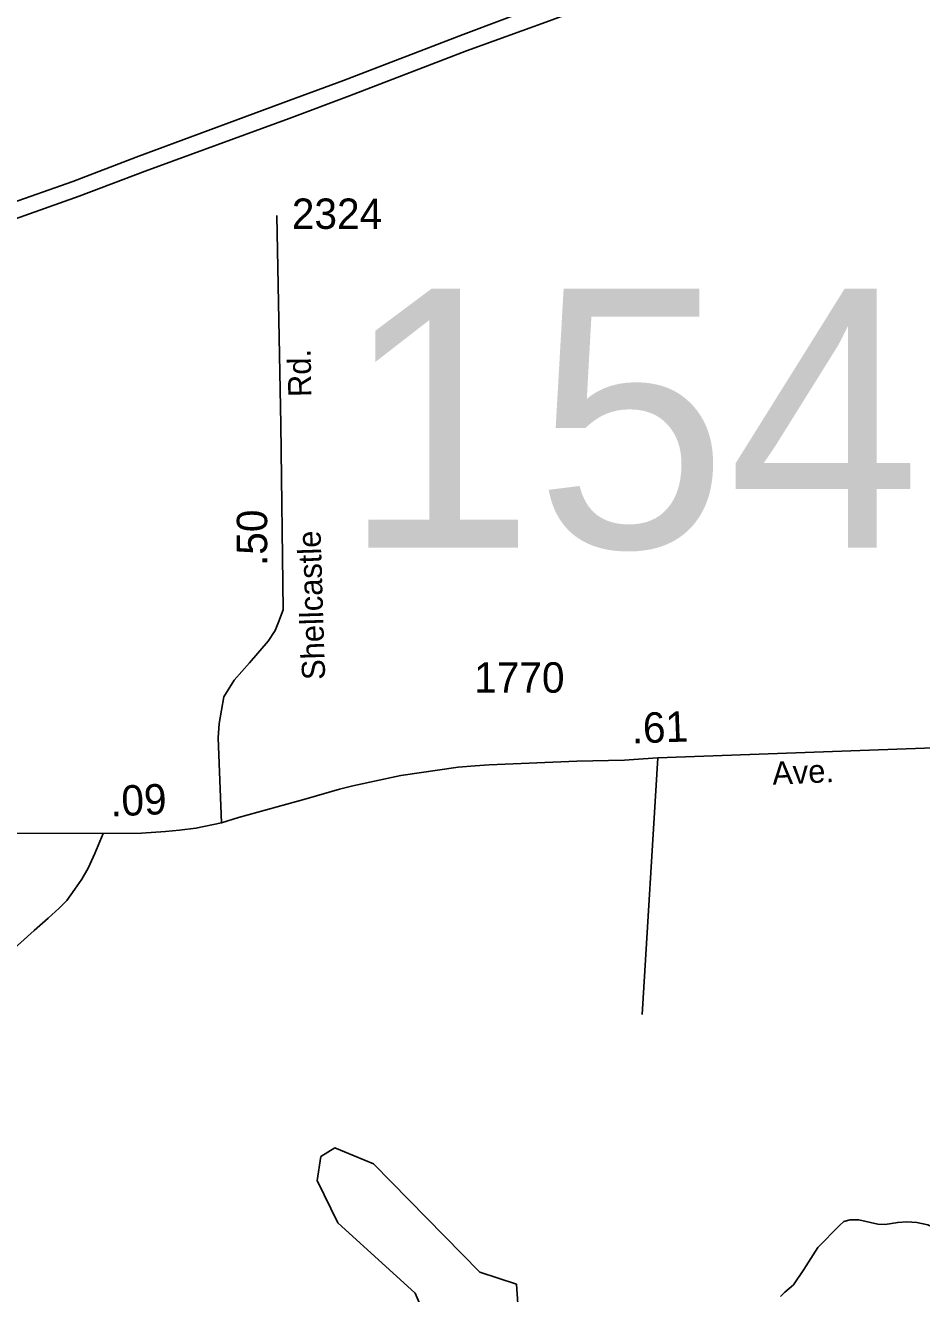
# Model space of a CAD drawing. Extents: x 2220236 to 2384410, y 720751 to 894131.
# Drawn here: x 2322567 to 2326254, y 808018 to 813234 of the extents above; entities that cross this region are included whole.
import ezdxf

# ---------------------------------------------------------------- set-up
doc = ezdxf.new("R2010")
doc.units = 0
for name, color, linetype in [('Exist Hydrographic Pond Under 1500 Sq Ft', 7, 'Continuous'), ('Exist Road Non-System Type 51', 7, 'Continuous'), ('Exist Road Primary US Divided Attributed', 7, 'Continuous'), ('Exist Road Secondary Mileage Hundredths English Label', 7, 'Continuous'), ('Exist Road Secondary Structure Standard Bridge Number Label', 7, 'Continuous'), ('Exist Road Secondary Type 51 Attributed', 7, 'Continuous'), ('Exist Road Secondary Type 51 Label', 7, 'Continuous'), ('Exist Road Secondary Type 51 Number Label', 7, 'Continuous')]:
    doc.layers.add(name, color=color, linetype=linetype)

msp = doc.modelspace()

# ---------------------------------------------------------------- linework, layer by layer
at = {"layer": 'Exist Hydrographic Pond Under 1500 Sq Ft'}
msp.add_lwpolyline([(2324548.9, 807724.1), (2324458.9, 807658), (2324182.9, 807702.5), (2324148.8, 807737.3), (2324205.8, 807936.5), (2324171, 808020.4), (2323851.9, 808309.3), (2323766.8, 808483.1), (2323782, 808582.1), (2323839.8, 808617.4), (2323998.9, 808551.6), (2324436.9, 808106.8), (2324586.8, 808057.1), (2324596.9, 807916.4), (2324548.9, 807816), (2324548.9, 807724.1)], dxfattribs=at)
at = {"layer": 'Exist Road Non-System Type 51'}
msp.add_line((2325168.5, 810222), (2325104.7, 809165.6), dxfattribs=at)
msp.add_lwpolyline([(2325673, 808006.2), (2325690.6, 808024.5), (2325726.4, 808054.8), (2325769.7, 808117.2), (2325826.6, 808207.7), (2325915.7, 808298.8), (2325933.5, 808314.9), (2325959.4, 808321.2), (2325995.4, 808321.7), (2326073.5, 808304.5), (2326103.6, 808302.7), (2326155.5, 808311.4), (2326193.4, 808313.8), (2326233.4, 808310.2), (2326279.6, 808300.7), (2326297.5, 808292.8), (2326345.6, 808281.4)], dxfattribs=at)
at = {"layer": 'Exist Road Primary US Divided Attributed'}
for points in [[(2325096.7, 813467), (2324935.5, 813408.1), (2324688.4, 813317.1), (2324367.9, 813196.7), (2323875.6, 813007.5), (2323625.9, 812915.5), (2323023.3, 812691.9), (2322762.5, 812591.8), (2322489.6, 812495.7)], [(2322503.7, 812430), (2322788.8, 812531.1), (2323060, 812635.1), (2323652.5, 812851.1), (2323900.8, 812943.8), (2324381, 813129.9), (2324723.2, 813253.3), (2324943.6, 813334.3), (2325087.8, 813389.2)]]:
    msp.add_lwpolyline(points, dxfattribs=at)
at = {"layer": 'Exist Road Secondary Type 51 Attributed'}
for points in [[(2323373.5, 809954.5), (2323360.6, 810303.6), (2323363.6, 810362.6), (2323384, 810472), (2323425.7, 810540.5), (2323489.1, 810612.3), (2323565.7, 810702), (2323594.2, 810745.3), (2323608.9, 810780.2), (2323626.9, 810829.8), (2323617.4, 811592.1), (2323601, 812452.7)], [(2323373.5, 809954.5), (2323443.6, 809976), (2323721.5, 810053.8), (2323859.4, 810092.7), (2323913.8, 810106.3), (2324112, 810149.1), (2324347.1, 810183.1), (2324417.1, 810188.9), (2324475.3, 810192.8), (2324834.8, 810208.4), (2325031, 810212.3), (2325108.8, 810218.1), (2325169, 810222), (2326568.2, 810272.9)], [(2319880.8, 809919.2), (2321050.2, 809915.1), (2322886.7, 809910.1)], [(2322521.4, 809437.1), (2322602.7, 809512), (2322660.2, 809562.7), (2322705.6, 809603.9), (2322737.3, 809635.6), (2322770, 809682), (2322799.6, 809723.2), (2322826, 809768.6), (2322853.5, 809827.8), (2322886.7, 809910.1)], [(2322886.7, 809910.1), (2323045.1, 809912.2), (2323143.3, 809918.6), (2323201.4, 809923.8), (2323268.9, 809932.3), (2323373.5, 809954.5)]]:
    msp.add_lwpolyline(points, dxfattribs=at)

# ---------------------------------------------------------------- texts
at = {"layer": 'Exist Road Secondary Mileage Hundredths English Label'}
for s, rotation, p in [('.50', 89.9884, (2323561.7, 811010.4)), ('.61', 2.0829, (2325062.9, 810280.7)), ('.09', 2.6871, (2322918.6, 809980.2))]:
    msp.add_text(s, height=125, rotation=rotation, dxfattribs=at).set_placement(p)
at = {"layer": 'Exist Road Secondary Structure Standard Bridge Number Label'}
msp.add_text('154', height=1066.27, dxfattribs=at).set_placement((2323869.8, 811085.6))
at = {"layer": 'Exist Road Secondary Type 51 Label'}
for s, rotation, p in [('Rd.', 90.8453, (2323743.5, 811706.2)), ('Shellcastle', 91.8182, (2323800.6, 810543.4)), ('Ave.', 2.6571, (2325641.1, 810110.7))]:
    msp.add_text(s, height=95, rotation=rotation, dxfattribs=at).set_placement(p)
at = {"layer": 'Exist Road Secondary Type 51 Number Label'}
for s, p in [('2324', (2323663.1, 812397)), ('1770', (2324413.1, 810489.7))]:
    msp.add_text(s, height=125, dxfattribs=at).set_placement(p)

doc.saveas('drawing.dxf')
